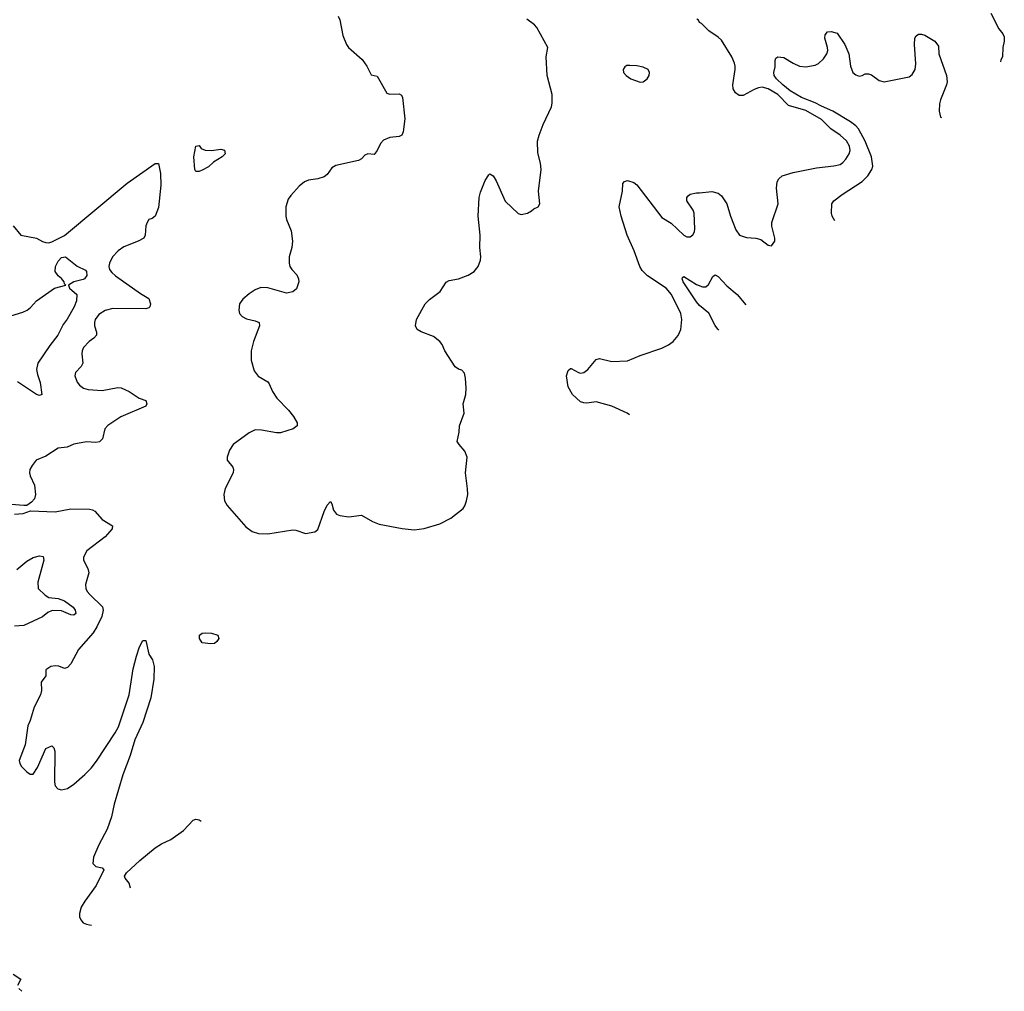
# Model space of a CAD drawing. Header units: inches. Extents: x 1384664 to 1536621, y 460766 to 646467.
# Tile 322 of 488: x 1511923 to 1518219, y 510693 to 516908. Entities that reach past the tile are written whole.
import ezdxf

# ---------------------------------------------------------------- set-up
doc = ezdxf.new("R2010")
doc.units = ezdxf.units.IN
doc.header["$MEASUREMENT"] = 0
doc.layers.add('B5511', color=7, linetype='Continuous')

msp = doc.modelspace()

# ---------------------------------------------------------------- linework, layer by layer
at = {"layer": 'B5511', "color": 5}
for points, elevation in [([(1513960.3, 516930), (1513970, 516906), (1513990, 516806), (1514012.7, 516750), (1514025.5, 516730), (1514114, 516654), (1514143.6, 516610), (1514170, 516554), (1514210, 516545.5), (1514270, 516437), (1514290, 516431.8), (1514350, 516434.4), (1514364.7, 516424.7), (1514372, 516410), (1514385.8, 516274.2), (1514376.3, 516190), (1514366, 516170), (1514350, 516160.9), (1514290, 516153.6), (1514250, 516137.4), (1514230, 516115.1), (1514210, 516072), (1514190, 516044.7), (1514150, 516049.6), (1514130, 516040.7), (1514110, 516018.7), (1514090, 516006.9), (1513944.2, 515975.8), (1513919.9, 515960.1), (1513890, 515918.4), (1513870, 515902.4), (1513830, 515889.6), (1513770, 515881.3), (1513744, 515870), (1513710, 515842), (1513656.2, 515783.8), (1513639.9, 515760.1), (1513624.4, 515710), (1513624.4, 515650), (1513628.5, 515630), (1513658.2, 515558.2), (1513667.4, 515490), (1513664.2, 515450), (1513647, 515390), (1513646.4, 515350), (1513650.5, 515330), (1513663, 515310), (1513695.8, 515275.8), (1513706.7, 515250), (1513708.5, 515230), (1513694.3, 515185.7), (1513670, 515166), (1513630, 515157.4), (1513510, 515191.8), (1513465, 515195), (1513430, 515180.5), (1513390, 515154), (1513350, 515119.3), (1513328.9, 515091.1), (1513323.8, 515050), (1513328.8, 515028.8), (1513346.8, 515010), (1513373.8, 514993.8), (1513430, 514981.6), (1513454, 514970), (1513457.1, 514950), (1513418.7, 514850), (1513404.4, 514790), (1513402.6, 514730), (1513422.5, 514662.5), (1513447.5, 514627.5), (1513510, 514590.4), (1513519.2, 514579.2), (1513540.5, 514530), (1513567.7, 514487.7), (1513642.8, 514410), (1513674.8, 514370), (1513698, 514330), (1513698, 514310), (1513672, 514290), (1513590, 514264), (1513564.7, 514264.7), (1513470, 514282.7), (1513430, 514284.5), (1513390, 514264.5), (1513287.7, 514190), (1513265.1, 514154.9), (1513250.6, 514110), (1513250.8, 514090), (1513285.8, 514045.8), (1513290.6, 514030), (1513288.2, 514010), (1513237, 513910), (1513228.9, 513870), (1513233.7, 513830), (1513250, 513799.3), (1513370, 513664.4), (1513410, 513634.6), (1513450, 513620.9), (1513510, 513619.5), (1513670, 513643.8), (1513690, 513643), (1513750, 513620.7), (1513810, 513630.8), (1513830, 513646.8), (1513870, 513762.8), (1513890, 513802), (1513910, 513826), (1513919.1, 513810), (1513930.4, 513770), (1513950, 513744), (1513970, 513736.3), (1514027.5, 513727.5), (1514110, 513739.1), (1514178.8, 513698.8), (1514221.1, 513681.1), (1514370, 513654), (1514445.2, 513645.2), (1514510, 513653.4), (1514610, 513683), (1514680.5, 513719.5), (1514758.5, 513781.5), (1514770, 513798.8), (1514780.5, 513830), (1514787.8, 513870), (1514787.6, 513907.6), (1514774, 514010), (1514785.6, 514110), (1514770, 514147.8), (1514732.8, 514190), (1514721.3, 514210), (1514733.6, 514270), (1514734.5, 514310), (1514765.7, 514390), (1514759.8, 514450), (1514776.8, 514510), (1514778, 514550), (1514774, 514614), (1514767.2, 514647.2), (1514750, 514665.1), (1514730, 514671.6), (1514708, 514688), (1514641.3, 514790), (1514624.7, 514830), (1514609.6, 514850), (1514570, 514880.5), (1514491.1, 514911.1), (1514465.8, 514925.8), (1514454, 514950), (1514459.7, 514990), (1514517, 515090), (1514542.8, 515117.2), (1514611, 515169), (1514651.2, 515228.8), (1514670, 515238.4), (1514730, 515250.3), (1514790, 515273.1), (1514830, 515297.6), (1514855.8, 515330), (1514869.7, 515370), (1514871.1, 515390), (1514866.2, 515450), (1514868.5, 515530), (1514855.8, 515650), (1514861.6, 515770), (1514870, 515804.7), (1514900.1, 515879.9), (1514924.1, 515915.9), (1514930, 515921), (1514950.6, 515910), (1514970, 515876), (1515027.2, 515747.2), (1515110, 515667.7), (1515130, 515662), (1515169.4, 515670.6), (1515195.5, 515684.5), (1515210, 515698), (1515238, 515710), (1515248.7, 515730), (1515239.7, 515810), (1515257.6, 515950), (1515253.1, 515990), (1515236.6, 516056.6), (1515235.3, 516130), (1515245.1, 516170), (1515270, 516237.3), (1515322.9, 516350), (1515327.2, 516372.8), (1515327, 516430), (1515296, 516550), (1515289.2, 516670), (1515301.2, 516730), (1515230, 516858.3), (1515215.2, 516875.2), (1515165.6, 516910)], 720), ([(1518133.1, 516950), (1518183, 516850), (1518210, 516817.3), (1518217.1, 516797.1), (1518219, 516770), (1518210.3, 516730), (1518207.7, 516670), (1518196.3, 516650), (1518194.4, 516638.7)], 680), ([(1515823.4, 514380.3), (1515808.2, 514390), (1515710, 514434.9), (1515610, 514463.1), (1515550, 514455.6), (1515530, 514456), (1515510, 514464), (1515457.4, 514510), (1515430, 514559), (1515419.6, 514630), (1515430, 514664.7), (1515444.4, 514675.6), (1515450, 514676.4), (1515496, 514650), (1515510, 514646.7), (1515530, 514651.7), (1515555.8, 514670), (1515610, 514734.4), (1515630, 514741.3), (1515710, 514721.1), (1515810, 514724.9), (1515890, 514760.3), (1516030, 514806.5), (1516072.4, 514827.6), (1516101.6, 514850), (1516133.3, 514886.7), (1516150, 514926), (1516158.2, 514990), (1516150.9, 515029.1), (1516091.9, 515150), (1516056.2, 515190), (1515937, 515270), (1515904.3, 515304.3), (1515888.9, 515330), (1515853.4, 515430), (1515806.9, 515530), (1515768.8, 515650), (1515756.4, 515710), (1515776.9, 515810), (1515780.1, 515859.9), (1515790, 515873.4), (1515810, 515879.1), (1515850, 515866), (1515870, 515850.4), (1516030, 515643), (1516090, 515606), (1516170, 515530.4), (1516190, 515519.3), (1516210, 515518), (1516228.1, 515531.9), (1516238, 515550), (1516241.1, 515570), (1516236.3, 515670), (1516229.6, 515690), (1516189.6, 515750), (1516189.5, 515770), (1516198, 515782), (1516210, 515792.7), (1516250, 515801.1), (1516270, 515799.5), (1516350, 515808.7), (1516390, 515797), (1516410, 515781.3), (1516444.4, 515730), (1516467.8, 515650), (1516502.9, 515562.9), (1516526, 515530), (1516570, 515513.7), (1516630.4, 515510.4), (1516662, 515502), (1516710, 515466), (1516730, 515461), (1516751.8, 515490), (1516751.6, 515510), (1516732.5, 515587.5), (1516731.8, 515610), (1516773.1, 515730), (1516762, 515830), (1516767.2, 515870), (1516776.9, 515890), (1516799.5, 515910), (1516869.2, 515930), (1517019, 515961), (1517130, 515972.1), (1517170, 515982.4), (1517186.6, 515993.4), (1517205.4, 516014.6), (1517227.7, 516050), (1517234, 516070), (1517230, 516099.5), (1517210, 516133.1), (1517170, 516169.8), (1517109.4, 516209.4), (1517049.8, 516270), (1516950, 516326), (1516839.5, 516359.5), (1516770, 516428.2), (1516710, 516464.9), (1516670, 516475.2), (1516647.2, 516472.8), (1516618.6, 516461.4), (1516550, 516422), (1516523.3, 516423.3), (1516499.4, 516439.4), (1516485.6, 516465.6), (1516482.9, 516490), (1516499.2, 516590), (1516498.5, 516610), (1516494.5, 516630), (1516476.3, 516670), (1516410, 516776.1), (1516390, 516796.5), (1516330, 516836.9), (1516283, 516883), (1516269.6, 516890), (1516263.9, 516903.9), (1516254, 516910)], 680), ([(1517135.6, 515620.2), (1517119.3, 515650), (1517113.2, 515670), (1517116, 515730), (1517129.4, 515750), (1517182, 515790), (1517310, 515873.4), (1517346.6, 515910), (1517372.9, 515950), (1517377.8, 515970), (1517369.9, 516030), (1517328.7, 516130), (1517285.8, 516210), (1517269.3, 516229.3), (1517235.2, 516255.2), (1517123.6, 516323.6), (1517050, 516353.9), (1517010, 516375.6), (1516921.5, 516410), (1516850, 516452.4), (1516802.8, 516490), (1516761.7, 516530), (1516748.2, 516550), (1516745.1, 516570), (1516753.6, 516606.4), (1516752.9, 516647.1), (1516758, 516662), (1516770, 516670.7), (1516810, 516666), (1516869.1, 516629.1), (1516910, 516610.3), (1516950, 516607), (1517010, 516617.1), (1517030, 516628), (1517062.2, 516657.8), (1517084.7, 516690), (1517089.7, 516710), (1517088.3, 516730), (1517072, 516790), (1517072.7, 516810), (1517088.7, 516830), (1517112.3, 516832.3), (1517150, 516820.7), (1517200.3, 516750), (1517224, 516690), (1517234.9, 516610), (1517250.4, 516570), (1517270, 516554.9), (1517290, 516547.4), (1517309.6, 516550.4), (1517330, 516562.4), (1517350, 516562), (1517370, 516554), (1517418.3, 516518.3), (1517450, 516510.4), (1517610, 516542), (1517630, 516556.4), (1517648.5, 516590), (1517654.1, 516625.9), (1517644.5, 516750), (1517647.1, 516790), (1517655.8, 516804.2), (1517670, 516814.9), (1517690, 516816.1), (1517710, 516809.2), (1517774.8, 516770), (1517798, 516738), (1517799.5, 516690), (1517849, 516550), (1517852.8, 516510), (1517849, 516490), (1517810, 516396), (1517804.2, 516370), (1517801.8, 516321.8), (1517810, 516284), (1517817.9, 516282.1)], 660), ([(1511880.7, 515590), (1511931.3, 515530), (1512030, 515510.6), (1512068.7, 515488.7), (1512090, 515482.4), (1512110, 515480.3), (1512130, 515486), (1512210, 515527.2), (1512610, 515861.8), (1512790, 515988.1), (1512810, 515988.5), (1512824, 515924), (1512826, 515850), (1512810, 515707), (1512790, 515651.2), (1512770, 515635.6), (1512750, 515629.2), (1512738, 515610), (1512730.5, 515590), (1512724.9, 515530), (1512716.3, 515510), (1512682, 515490), (1512590, 515454.8), (1512554, 515430), (1512517.3, 515390), (1512497.3, 515350), (1512494.3, 515330), (1512498.3, 515310), (1512512.9, 515290), (1512536, 515270), (1512695.6, 515155.6), (1512750, 515124.6), (1512760.5, 515090), (1512755.1, 515070), (1512750, 515064), (1512730, 515058.7), (1512520, 515060), (1512470, 515047.1), (1512430, 515021.5), (1512406.7, 514990), (1512402, 514970), (1512401.6, 514950), (1512415.5, 514910), (1512413.8, 514890), (1512396.9, 514870), (1512367.8, 514850), (1512331.6, 514810), (1512322.8, 514790), (1512320.3, 514770), (1512327, 514710), (1512316.4, 514690), (1512279.5, 514650), (1512276.5, 514630), (1512290.3, 514590), (1512306, 514570), (1512330.6, 514550), (1512362.3, 514542.3), (1512450, 514536.1), (1512550, 514554.5), (1512573.3, 514553.3), (1512624.4, 514530), (1512687.7, 514487.7), (1512730, 514472.1), (1512736.2, 514450), (1512730, 514435.4), (1512570, 514367.2), (1512487.5, 514312.5), (1512468.7, 514290), (1512453.6, 514226.4), (1512433.5, 514206.5), (1512410, 514202.2), (1512350, 514206.6), (1512270, 514191.8), (1512226.4, 514173.6), (1512170, 514167.6), (1512090, 514116.8), (1512029.2, 514090.8), (1512003, 514057), (1511988.9, 514030), (1511986.3, 514010), (1511990.3, 513990), (1512018, 513930), (1512025.3, 513870), (1512017.2, 513842.8), (1511998.7, 513821.3), (1511970, 513801.2), (1511950, 513799.3), (1511870, 513807.3)], 680), ([(1511866.7, 515013.3), (1511943.5, 515036.5), (1511970.4, 515049.6), (1511993, 515067), (1512031.1, 515110), (1512145.6, 515190), (1512218, 515210), (1512210, 515218), (1512208.6, 515230), (1512191.3, 515251.3), (1512168.7, 515268.7), (1512150, 515297.2), (1512151.9, 515330), (1512170, 515362.4), (1512190, 515386.4), (1512216, 515390), (1512290, 515331), (1512344.5, 515304.5), (1512350, 515298), (1512352.3, 515272.3), (1512338.7, 515250), (1512330, 515244.8), (1512270, 515231), (1512236, 515210), (1512242, 515190), (1512288.4, 515150), (1512286, 515110), (1512272.7, 515070), (1512227.8, 514992.2), (1512201.8, 514958.2), (1512167.2, 514890), (1512116.1, 514823.9), (1512038.9, 514710), (1512031.8, 514670), (1512037.2, 514637.2), (1512053.5, 514586.5), (1512064.7, 514510), (1512050, 514503.7), (1512030, 514509.7), (1511910, 514591.2)], 660), ([(1516394.2, 514921.8), (1516387.4, 514927.4), (1516370, 514951.5), (1516329.9, 515029.9), (1516270, 515080.3), (1516250, 515103.5), (1516166.6, 515230), (1516159.6, 515250), (1516161.3, 515258.7), (1516170, 515264.9), (1516250, 515214.3), (1516290, 515198.7), (1516310, 515198.4), (1516327.1, 515212.9), (1516354.9, 515265.1), (1516370, 515274.9), (1516390, 515265.5), (1516445.1, 515205.1), (1516510.2, 515150.2), (1516565.7, 515083.8)], 660), ([(1511890, 513743.8), (1511946, 513750), (1511993.2, 513766.8), (1512150, 513759.1), (1512250, 513778.6), (1512370, 513776.9), (1512390, 513773.4), (1512404.5, 513764.5), (1512450.2, 513710.2), (1512516.3, 513670), (1512514.9, 513650), (1512470, 513598.9), (1512352.4, 513510), (1512330.4, 513470), (1512330.6, 513450), (1512358.3, 513398.3), (1512365.5, 513370), (1512344.5, 513295.5), (1512346.3, 513270), (1512355.3, 513250), (1512371.5, 513230), (1512451.9, 513151.9), (1512457.9, 513130), (1512448.3, 513090), (1512416.6, 513023.4), (1512393.3, 512986.7), (1512300.2, 512879.8), (1512250, 512788.5), (1512230, 512764.7), (1512210, 512758.5), (1512173.4, 512773.4), (1512150, 512775.7), (1512123, 512770), (1512090.3, 512750), (1512090.3, 512709.7), (1512060.5, 512670), (1512062.8, 512617.2), (1512057.1, 512590), (1512015.5, 512510), (1511990, 512424), (1511975.5, 512390), (1511958, 512270), (1511920.4, 512170), (1511924.4, 512150), (1511935.8, 512130), (1511970, 512097.4), (1511990, 512082.3), (1512010, 512081.7), (1512036.3, 512123.7), (1512090, 512245.5), (1512130, 512262.8), (1512142.8, 512250), (1512148.4, 512228.4), (1512145, 512030), (1512150, 512008.2), (1512167.6, 511987.6), (1512190, 511980.9), (1512230, 511989.3), (1512270, 512016.8), (1512341, 512079), (1512380.3, 512119.7), (1512415.2, 512164.8), (1512534.5, 512345.5), (1512555.3, 512384.7), (1512623.1, 512590), (1512650, 512755.5), (1512670, 512835.5), (1512690, 512895.5), (1512710, 512937.3), (1512730, 512936), (1512748.7, 512848.7), (1512772.5, 512812.5), (1512783, 512770), (1512781.1, 512690), (1512761.3, 512570), (1512710, 512412), (1512659.5, 512300.5), (1512630, 512202.2), (1512581.9, 512078.1), (1512527.6, 511890), (1512510.2, 511809.8), (1512482.9, 511730), (1512430.4, 511630), (1512394.8, 511550), (1512392, 511510), (1512411.1, 511491.1), (1512450, 511482), (1512462, 511470), (1512413.4, 511370), (1512339.5, 511270), (1512316.3, 511230), (1512304.9, 511190), (1512304.9, 511170), (1512314.8, 511150), (1512330, 511131), (1512350, 511122.8), (1512370, 511117.3), (1512383, 511116.6)], 680), ([(1511906, 513390), (1511970, 513443.6), (1512010, 513467.6), (1512050, 513478), (1512073.5, 513473.5), (1512077.6, 513450), (1512038.9, 513310), (1512041.1, 513270), (1512085.8, 513225.8), (1512110, 513211.7), (1512170, 513206), (1512210.3, 513190), (1512264.6, 513150), (1512279.1, 513130), (1512283.1, 513110), (1512270, 513099.7), (1512250, 513101.5), (1512190, 513127.5), (1512131.8, 513128.2), (1512104.4, 513115.6), (1512070, 513087.3), (1511950, 513033.2), (1511890, 513028.9)], 660), ([(1512632.6, 511353.4), (1512623.6, 511383.6), (1512597, 511417), (1512594.5, 511430), (1512606.6, 511450), (1512690.8, 511530), (1512790, 511611), (1512830, 511636.5), (1512890, 511663.1), (1512970, 511721.5), (1513032.2, 511787.8), (1513050, 511793.7), (1513070, 511788.9), (1513083.6, 511781.2)], 680), ([(1511882.8, 510802.8), (1511931.5, 510771.5), (1511910.4, 510730)], 660), ([(1511918.7, 510710), (1511936.2, 510692.8)], 660)]:
    msp.add_lwpolyline(points, dxfattribs=dict(at, elevation=elevation))
for points, elevation in [([(1515824.4, 516615.6), (1515806.2, 516613.8), (1515793.4, 516606.6), (1515782.8, 516590), (1515784, 516570), (1515800.7, 516550), (1515830, 516528.5), (1515890, 516508.4), (1515910, 516510.4), (1515936.2, 516530), (1515947.6, 516550), (1515951.3, 516570), (1515940.9, 516590), (1515910, 516604.2), (1515868.5, 516611.5)], 720), ([(1513150, 516072), (1513210, 516080.5), (1513233, 516073), (1513236.3, 516050), (1513219.1, 516030), (1513163.2, 515996.8), (1513130, 515966.2), (1513090, 515944.5), (1513070, 515936), (1513056.1, 515936.1), (1513050, 515936.9), (1513043.1, 515950), (1513035.9, 516030), (1513050, 516098.8), (1513070, 516102), (1513084.4, 516084.4), (1513110, 516072.2)], 680), ([(1513144.8, 512915.2), (1513090, 512921.7), (1513073.7, 512950), (1513073.3, 512970), (1513090, 512984.2), (1513110, 512986.3), (1513150, 512983.6), (1513190.7, 512970), (1513197.1, 512950), (1513184.4, 512930), (1513170, 512918)], 680)]:
    msp.add_lwpolyline(points, close=True, dxfattribs=dict(at, elevation=elevation))

doc.saveas('drawing.dxf')
